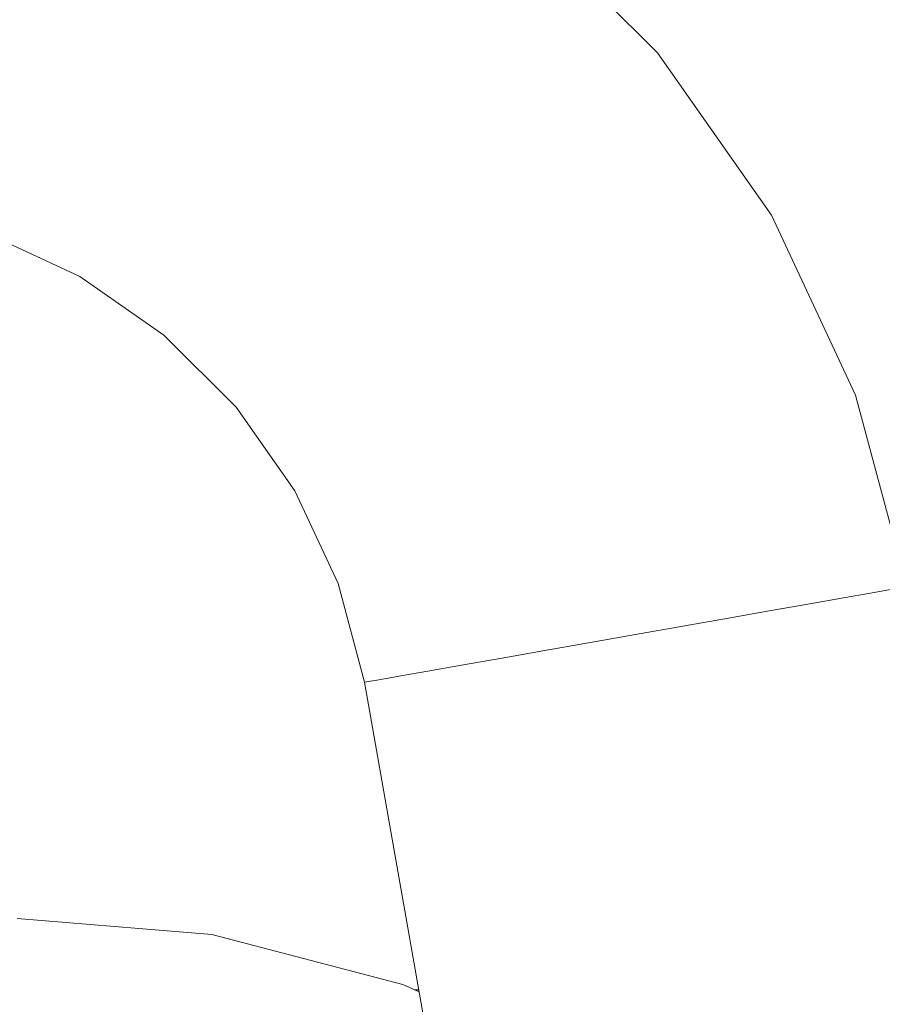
# Model space of a CAD drawing. Header units: millimetres. Extents: x -30280 to 309309, y -17460 to 4378.
# Tile 530 of 656: x 150854 to 150880, y -14506 to -14477. Entities that reach past the tile are written whole.
import ezdxf

# ---------------------------------------------------------------- set-up
doc = ezdxf.new("R2010")
doc.units = ezdxf.units.MM
doc.header["$MEASUREMENT"] = 0
doc.linetypes.add('Wipeout_Contour', pattern=[1000, 0, -1000])
doc.layers.add('P1_PLANTA PRIMERA_4_12_FAÇ_Façana', color=7, linetype='Continuous')
doc.layers.add('P1_PLANTA PRIMERA_4_Nuevo_09_EI_Mobiliari general', color=7, linetype='Continuous')
doc.layers.add('P1_PLANTA PRIMERA_4_Nuevo_09_EI_Mobiliari general_Pluma_Nº__1', color=7, linetype='Continuous', lineweight=5)

msp = doc.modelspace()

# ---------------------------------------------------------------- wipeouts: each hides what was drawn before it
at = {"color": 254, "linetype": 'Wipeout_Contour', "lineweight": 0, "ltscale": 4556497.205425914}
msp.add_wipeout([(151882.62, -14022.052), (150782.62, -14022.052), (150782.62, -14023.885), (150890.293, -14023.885), (150903.857, -14449.995), (150903.929, -14505.564), (150882.333, -14505.564), (150886.263, -14527.856), (150886.9, -14530.194), (150928.929, -14764.931), (150970.958, -14530.194), (150971.595, -14527.856), (150975.525, -14505.564), (150953.929, -14505.564), (150953.929, -14449.995), (150967.565, -14023.885), (151390.293, -14023.885), (151403.857, -14449.995), (151403.929, -14505.564), (151382.333, -14505.564), (151386.263, -14527.856), (151386.9, -14530.194), (151428.929, -14764.931), (151470.958, -14530.194), (151471.595, -14527.856), (151475.525, -14505.564), (151453.929, -14505.564), (151453.929, -14449.995), (151467.565, -14023.885), (151882.62, -14023.885)], dxfattribs=at).dxf.layer = 'P1_PLANTA PRIMERA_4_12_FAÇ_Façana'

# ---------------------------------------------------------------- next in the draw order: wipeouts: each hides what was drawn before it
at = {"color": 254, "linetype": 'Wipeout_Contour', "lineweight": 0, "ltscale": 4238475.452403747}
msp.add_wipeout([(150491.819, -14505.297), (150497.826, -14503.696), (150503.486, -14503.223), (150678.929, -14503.678), (150854.372, -14503.196), (150860.032, -14503.696), (150865.582, -14505.147), (150864.463, -14496.363), (150863.694, -14493.495), (150862.438, -14490.805), (150860.733, -14488.374), (150858.631, -14486.277), (150856.196, -14484.578), (150853.503, -14483.328), (150850.633, -14482.566), (150847.674, -14482.315), (150692.121, -14482.728), (150678.929, -14482.764), (150665.738, -14482.801), (150510.184, -14482.293), (150507.225, -14482.566), (150504.355, -14483.328), (150501.662, -14484.578), (150499.227, -14486.277), (150497.125, -14488.374), (150495.42, -14490.805), (150494.164, -14493.495), (150493.395, -14496.363)], dxfattribs=at).dxf.layer = 'P1_PLANTA PRIMERA_4_Nuevo_09_EI_Mobiliari general'

# ---------------------------------------------------------------- next in the draw order: linework, layer by layer
at = {"layer": 'P1_PLANTA PRIMERA_4_Nuevo_09_EI_Mobiliari general_Pluma_Nº__1', "color": 7, "linetype": 'Continuous', "lineweight": 5}
for p, q in [((150856.196, -14484.578), (150853.502, -14483.328)), ((150860.032, -14503.696), (150854.373, -14503.223))]:
    msp.add_line(p, q, dxfattribs=at)

# ---------------------------------------------------------------- next in the draw order: wipeouts: each hides what was drawn before it
at = {"color": 254, "linetype": 'Wipeout_Contour', "lineweight": 0, "ltscale": 1515730.22865242}
msp.add_wipeout([(150903.929, -14469.75), (150862.107, -14469.75), (150864.172, -14470.707), (150868.898, -14474.006), (150872.979, -14478.077), (150876.289, -14482.795), (150878.728, -14488.018), (150880.22, -14493.585), (150882.286, -14505.297), (150903.929, -14505.297)], dxfattribs=at).dxf.layer = 'P1_PLANTA PRIMERA_4_Nuevo_09_EI_Mobiliari general'

# ---------------------------------------------------------------- next in the draw order: linework, layer by layer
at = {"layer": 'P1_PLANTA PRIMERA_4_Nuevo_09_EI_Mobiliari general_Pluma_Nº__1', "color": 7, "linetype": 'Continuous', "lineweight": 5}
for p, q in [((150878.728, -14488.017), (150876.289, -14482.795)), ((150880.22, -14493.584), (150878.728, -14488.017)), ((150863.694, -14493.495), (150862.438, -14490.805)), ((150864.463, -14496.363), (150863.694, -14493.495)), ((150864.583, -14496.342), (150864.463, -14496.363))]:
    msp.add_line(p, q, dxfattribs=at)

# ---------------------------------------------------------------- next in the draw order: wipeouts: each hides what was drawn before it
at = {"color": 254, "linetype": 'Wipeout_Contour', "lineweight": 0, "ltscale": 606443.381446}
msp.add_wipeout([(150873.71, -14494.733), (150872.342, -14494.974), (150928.929, -14815.895), (150928.929, -14807.895)], dxfattribs=at).dxf.layer = 'P1_PLANTA PRIMERA_4_Nuevo_09_EI_Mobiliari general'

# ---------------------------------------------------------------- next in the draw order: wipeouts: each hides what was drawn before it
at = {"color": 254, "linetype": 'Wipeout_Contour', "lineweight": 0, "ltscale": 606440.10866}
msp.add_wipeout([(150872.342, -14494.974), (150870.974, -14495.215), (150927.518, -14815.895), (150928.929, -14815.895)], dxfattribs=at).dxf.layer = 'P1_PLANTA PRIMERA_4_Nuevo_09_EI_Mobiliari general'

# ---------------------------------------------------------------- next in the draw order: wipeouts: each hides what was drawn before it
at = {"color": 254, "linetype": 'Wipeout_Contour', "lineweight": 0, "ltscale": 606434.706746}
msp.add_wipeout([(150927.518, -14815.895), (150870.974, -14495.215), (150869.647, -14495.449), (150926.151, -14815.895)], dxfattribs=at).dxf.layer = 'P1_PLANTA PRIMERA_4_Nuevo_09_EI_Mobiliari general'

# ---------------------------------------------------------------- next in the draw order: wipeouts: each hides what was drawn before it
at = {"color": 254, "linetype": 'Wipeout_Contour', "lineweight": 0, "ltscale": 606429.552285}
msp.add_wipeout([(150926.151, -14815.895), (150869.647, -14495.449), (150868.403, -14495.668), (150924.867, -14815.895)], dxfattribs=at).dxf.layer = 'P1_PLANTA PRIMERA_4_Nuevo_09_EI_Mobiliari general'

# ---------------------------------------------------------------- next in the draw order: wipeouts: each hides what was drawn before it
at = {"color": 254, "linetype": 'Wipeout_Contour', "lineweight": 0, "ltscale": 606424.801879}
msp.add_wipeout([(150868.403, -14495.668), (150867.278, -14495.867), (150923.707, -14815.895), (150924.867, -14815.895)], dxfattribs=at).dxf.layer = 'P1_PLANTA PRIMERA_4_Nuevo_09_EI_Mobiliari general'

# ---------------------------------------------------------------- next in the draw order: wipeouts: each hides what was drawn before it
at = {"color": 254, "linetype": 'Wipeout_Contour', "lineweight": 0, "ltscale": 606420.599885}
msp.add_wipeout([(150866.307, -14496.038), (150922.706, -14815.895), (150923.707, -14815.895), (150867.278, -14495.867)], dxfattribs=at).dxf.layer = 'P1_PLANTA PRIMERA_4_Nuevo_09_EI_Mobiliari general'

# ---------------------------------------------------------------- next in the draw order: wipeouts: each hides what was drawn before it
at = {"color": 254, "linetype": 'Wipeout_Contour', "lineweight": 0, "ltscale": 454852.563089}
msp.add_wipeout([(150921.295, -14815.895), (150864.939, -14496.279), (150920.929, -14815.895)], dxfattribs=at).dxf.layer = 'P1_PLANTA PRIMERA_4_Nuevo_09_EI_Mobiliari general'

# ---------------------------------------------------------------- next in the draw order: linework, layer by layer
at = {"layer": 'P1_PLANTA PRIMERA_4_Nuevo_09_EI_Mobiliari general_Pluma_Nº__1', "color": 7, "linetype": 'Continuous', "lineweight": 5}
for p, q in [((150864.939, -14496.279), (150864.583, -14496.342)), ((150865.582, -14505.147), (150860.032, -14503.696)), ((150866.05, -14505.361), (150865.582, -14505.147)), ((150866.039, -14505.297), (150865.909, -14505.297))]:
    msp.add_line(p, q, dxfattribs=at)

# ---------------------------------------------------------------- next in the draw order: wipeouts: each hides what was drawn before it
at = {"color": 254, "linetype": 'Wipeout_Contour', "lineweight": 0, "ltscale": 454874.698549}
msp.add_wipeout([(150928.929, -14775.997), (150879.165, -14493.771), (150928.929, -14780.603)], dxfattribs=at).dxf.layer = 'P1_PLANTA PRIMERA_4_Nuevo_09_EI_Mobiliari general'

# ---------------------------------------------------------------- next in the draw order: wipeouts: each hides what was drawn before it
at = {"color": 254, "linetype": 'Wipeout_Contour', "lineweight": 0, "ltscale": 606447.357297}
msp.add_wipeout([(150877.406, -14494.081), (150928.929, -14786.282), (150928.929, -14780.603), (150878.377, -14493.91)], dxfattribs=at).dxf.layer = 'P1_PLANTA PRIMERA_4_Nuevo_09_EI_Mobiliari general'

# ---------------------------------------------------------------- next in the draw order: linework, layer by layer
at = {"layer": 'P1_PLANTA PRIMERA_4_Nuevo_09_EI_Mobiliari general_Pluma_Nº__1', "color": 7, "linetype": 'Continuous', "lineweight": 5}
for p, q in [((150879.165, -14493.771), (150878.377, -14493.91)), ((150879.745, -14493.668), (150879.165, -14493.771))]:
    msp.add_line(p, q, dxfattribs=at)

# ---------------------------------------------------------------- next in the draw order: wipeouts: each hides what was drawn before it
at = {"color": 254, "linetype": 'Wipeout_Contour', "lineweight": 0, "ltscale": 606446.498557}
msp.add_wipeout([(150928.929, -14786.282), (150877.406, -14494.081), (150876.281, -14494.279), (150928.929, -14792.86)], dxfattribs=at).dxf.layer = 'P1_PLANTA PRIMERA_4_Nuevo_09_EI_Mobiliari general'

# ---------------------------------------------------------------- next in the draw order: wipeouts: each hides what was drawn before it
at = {"color": 254, "linetype": 'Wipeout_Contour', "lineweight": 0, "ltscale": 454712.971406}
msp.add_wipeout([(150876.043, -14488.996), (150877.406, -14494.081), (150876.969, -14488.658)], dxfattribs=at).dxf.layer = 'P1_PLANTA PRIMERA_4_Nuevo_09_EI_Mobiliari general'
at = {"color": 254, "linetype": 'Wipeout_Contour', "lineweight": 0, "ltscale": 606445.529548}
msp.add_wipeout([(150876.281, -14494.279), (150875.037, -14494.499), (150928.929, -14800.138), (150928.929, -14792.86)], dxfattribs=at).dxf.layer = 'P1_PLANTA PRIMERA_4_Nuevo_09_EI_Mobiliari general'

# ---------------------------------------------------------------- next in the draw order: wipeouts: each hides what was drawn before it
at = {"color": 254, "linetype": 'Wipeout_Contour', "lineweight": 0, "ltscale": 454705.9922}
msp.add_wipeout([(150873.815, -14484.226), (150876.043, -14488.996), (150874.669, -14483.732)], dxfattribs=at).dxf.layer = 'P1_PLANTA PRIMERA_4_Nuevo_09_EI_Mobiliari general'
at = {"color": 254, "linetype": 'Wipeout_Contour', "lineweight": 0, "ltscale": 606444.479858}
msp.add_wipeout([(150875.037, -14494.499), (150873.71, -14494.733), (150928.929, -14807.895), (150928.929, -14800.138)], dxfattribs=at).dxf.layer = 'P1_PLANTA PRIMERA_4_Nuevo_09_EI_Mobiliari general'

# ---------------------------------------------------------------- next in the draw order: linework, layer by layer
at = {"layer": 'P1_PLANTA PRIMERA_4_Nuevo_09_EI_Mobiliari general_Pluma_Nº__1', "color": 7, "linetype": 'Continuous', "lineweight": 5}
msp.add_line((150920.805, -14815.895), (150864.463, -14496.363), dxfattribs=at)

# ---------------------------------------------------------------- next in the draw order: wipeouts: each hides what was drawn before it
at = {"color": 254, "linetype": 'Wipeout_Contour', "lineweight": 0, "ltscale": 454696.500635}
msp.add_wipeout([(150870.792, -14479.916), (150873.815, -14484.226), (150871.546, -14479.281)], dxfattribs=at).dxf.layer = 'P1_PLANTA PRIMERA_4_Nuevo_09_EI_Mobiliari general'
at = {"color": 254, "linetype": 'Wipeout_Contour', "lineweight": 0, "ltscale": 606282.191034}
msp.add_wipeout([(150876.043, -14488.996), (150874.969, -14489.387), (150876.281, -14494.279), (150877.406, -14494.081)], dxfattribs=at).dxf.layer = 'P1_PLANTA PRIMERA_4_Nuevo_09_EI_Mobiliari general'

# ---------------------------------------------------------------- next in the draw order: linework, layer by layer
at = {"layer": 'P1_PLANTA PRIMERA_4_Nuevo_09_EI_Mobiliari general_Pluma_Nº__1', "color": 7, "linetype": 'Continuous', "lineweight": 5}
msp.add_line((150878.377, -14493.91), (150877.406, -14494.081), dxfattribs=at)

# ---------------------------------------------------------------- next in the draw order: wipeouts: each hides what was drawn before it
at = {"color": 254, "linetype": 'Wipeout_Contour', "lineweight": 0, "ltscale": 454684.898969}
msp.add_wipeout([(150867.065, -14476.198), (150870.792, -14479.916), (150867.697, -14475.441)], dxfattribs=at).dxf.layer = 'P1_PLANTA PRIMERA_4_Nuevo_09_EI_Mobiliari general'
at = {"color": 254, "linetype": 'Wipeout_Contour', "lineweight": 0, "ltscale": 606273.333934}
msp.add_wipeout([(150873.815, -14484.226), (150872.826, -14484.797), (150874.969, -14489.387), (150876.043, -14488.996)], dxfattribs=at).dxf.layer = 'P1_PLANTA PRIMERA_4_Nuevo_09_EI_Mobiliari general'

# ---------------------------------------------------------------- next in the draw order: wipeouts: each hides what was drawn before it
at = {"color": 254, "linetype": 'Wipeout_Contour', "lineweight": 0, "ltscale": 606261.378724}
msp.add_wipeout([(150870.792, -14479.916), (150869.917, -14480.651), (150872.826, -14484.797), (150873.815, -14484.226)], dxfattribs=at).dxf.layer = 'P1_PLANTA PRIMERA_4_Nuevo_09_EI_Mobiliari general'
at = {"color": 254, "linetype": 'Wipeout_Contour', "lineweight": 0, "ltscale": 606277.702781}
msp.add_wipeout([(150874.969, -14489.387), (150873.782, -14489.82), (150875.037, -14494.499), (150876.281, -14494.279)], dxfattribs=at).dxf.layer = 'P1_PLANTA PRIMERA_4_Nuevo_09_EI_Mobiliari general'

# ---------------------------------------------------------------- next in the draw order: linework, layer by layer
at = {"layer": 'P1_PLANTA PRIMERA_4_Nuevo_09_EI_Mobiliari general_Pluma_Nº__1', "color": 7, "linetype": 'Continuous', "lineweight": 5}
for p, q in [((150876.289, -14482.795), (150872.979, -14478.077)), ((150877.406, -14494.081), (150876.281, -14494.279))]:
    msp.add_line(p, q, dxfattribs=at)

# ---------------------------------------------------------------- next in the draw order: wipeouts: each hides what was drawn before it
at = {"color": 254, "linetype": 'Wipeout_Contour', "lineweight": 0, "ltscale": 606246.691023}
msp.add_wipeout([(150867.065, -14476.198), (150866.332, -14477.074), (150869.917, -14480.651), (150870.792, -14479.916)], dxfattribs=at).dxf.layer = 'P1_PLANTA PRIMERA_4_Nuevo_09_EI_Mobiliari general'
at = {"color": 254, "linetype": 'Wipeout_Contour', "lineweight": 0, "ltscale": 606269.207052}
msp.add_wipeout([(150872.826, -14484.797), (150871.732, -14485.43), (150873.782, -14489.82), (150874.969, -14489.387)], dxfattribs=at).dxf.layer = 'P1_PLANTA PRIMERA_4_Nuevo_09_EI_Mobiliari general'

# ---------------------------------------------------------------- next in the draw order: wipeouts: each hides what was drawn before it
at = {"color": 254, "linetype": 'Wipeout_Contour', "lineweight": 0, "ltscale": 606257.738932}
msp.add_wipeout([(150869.917, -14480.651), (150868.95, -14481.464), (150871.732, -14485.43), (150872.826, -14484.797)], dxfattribs=at).dxf.layer = 'P1_PLANTA PRIMERA_4_Nuevo_09_EI_Mobiliari general'
at = {"color": 254, "linetype": 'Wipeout_Contour', "lineweight": 0, "ltscale": 606272.832131}
msp.add_wipeout([(150873.782, -14489.82), (150872.516, -14490.281), (150873.71, -14494.733), (150875.037, -14494.499)], dxfattribs=at).dxf.layer = 'P1_PLANTA PRIMERA_4_Nuevo_09_EI_Mobiliari general'

# ---------------------------------------------------------------- next in the draw order: linework, layer by layer
at = {"layer": 'P1_PLANTA PRIMERA_4_Nuevo_09_EI_Mobiliari general_Pluma_Nº__1', "color": 7, "linetype": 'Continuous', "lineweight": 5}
msp.add_line((150876.281, -14494.279), (150875.037, -14494.499), dxfattribs=at)

# ---------------------------------------------------------------- next in the draw order: wipeouts: each hides what was drawn before it
at = {"color": 254, "linetype": 'Wipeout_Contour', "lineweight": 0, "ltscale": 606243.649307}
msp.add_wipeout([(150866.332, -14477.074), (150865.52, -14478.043), (150868.95, -14481.464), (150869.917, -14480.651)], dxfattribs=at).dxf.layer = 'P1_PLANTA PRIMERA_4_Nuevo_09_EI_Mobiliari general'
at = {"color": 254, "linetype": 'Wipeout_Contour', "lineweight": 0, "ltscale": 606264.728308}
msp.add_wipeout([(150871.732, -14485.43), (150870.566, -14486.104), (150872.516, -14490.281), (150873.782, -14489.82)], dxfattribs=at).dxf.layer = 'P1_PLANTA PRIMERA_4_Nuevo_09_EI_Mobiliari general'

# ---------------------------------------------------------------- next in the draw order: wipeouts: each hides what was drawn before it
at = {"color": 254, "linetype": 'Wipeout_Contour', "lineweight": 0, "ltscale": 606227.36836}
msp.add_wipeout([(150862.178, -14474.175), (150861.548, -14475.271), (150865.52, -14478.043), (150866.332, -14477.074)], dxfattribs=at).dxf.layer = 'P1_PLANTA PRIMERA_4_Nuevo_09_EI_Mobiliari general'
at = {"color": 254, "linetype": 'Wipeout_Contour', "lineweight": 0, "ltscale": 606253.788588}
msp.add_wipeout([(150868.95, -14481.464), (150867.919, -14482.331), (150870.566, -14486.104), (150871.732, -14485.43)], dxfattribs=at).dxf.layer = 'P1_PLANTA PRIMERA_4_Nuevo_09_EI_Mobiliari general'
at = {"color": 254, "linetype": 'Wipeout_Contour', "lineweight": 0, "ltscale": 606267.727149}
msp.add_wipeout([(150872.516, -14490.281), (150871.211, -14490.756), (150872.342, -14494.974), (150873.71, -14494.733)], dxfattribs=at).dxf.layer = 'P1_PLANTA PRIMERA_4_Nuevo_09_EI_Mobiliari general'

# ---------------------------------------------------------------- next in the draw order: linework, layer by layer
at = {"layer": 'P1_PLANTA PRIMERA_4_Nuevo_09_EI_Mobiliari general_Pluma_Nº__1', "color": 7, "linetype": 'Continuous', "lineweight": 5}
msp.add_line((150875.037, -14494.499), (150873.71, -14494.732), dxfattribs=at)

# ---------------------------------------------------------------- next in the draw order: wipeouts: each hides what was drawn before it
at = {"color": 254, "linetype": 'Wipeout_Contour', "lineweight": 0, "ltscale": 606240.347834}
msp.add_wipeout([(150865.52, -14478.043), (150864.656, -14479.076), (150867.919, -14482.331), (150868.95, -14481.464)], dxfattribs=at).dxf.layer = 'P1_PLANTA PRIMERA_4_Nuevo_09_EI_Mobiliari general'
at = {"color": 254, "linetype": 'Wipeout_Contour', "lineweight": 0, "ltscale": 606260.033861}
msp.add_wipeout([(150870.566, -14486.104), (150869.364, -14486.8), (150871.211, -14490.756), (150872.516, -14490.281)], dxfattribs=at).dxf.layer = 'P1_PLANTA PRIMERA_4_Nuevo_09_EI_Mobiliari general'

# ---------------------------------------------------------------- next in the draw order: linework, layer by layer
at = {"layer": 'P1_PLANTA PRIMERA_4_Nuevo_09_EI_Mobiliari general_Pluma_Nº__1', "color": 7, "linetype": 'Continuous', "lineweight": 5}
msp.add_line((150872.979, -14478.077), (150868.899, -14474.006), dxfattribs=at)

# ---------------------------------------------------------------- next in the draw order: wipeouts: each hides what was drawn before it
at = {"color": 254, "linetype": 'Wipeout_Contour', "lineweight": 0, "ltscale": 606224.816506}
msp.add_wipeout([(150861.548, -14475.271), (150860.876, -14476.438), (150864.656, -14479.076), (150865.52, -14478.043)], dxfattribs=at).dxf.layer = 'P1_PLANTA PRIMERA_4_Nuevo_09_EI_Mobiliari general'
at = {"color": 254, "linetype": 'Wipeout_Contour', "lineweight": 0, "ltscale": 606249.647785}
msp.add_wipeout([(150867.919, -14482.331), (150866.856, -14483.225), (150869.364, -14486.8), (150870.566, -14486.104)], dxfattribs=at).dxf.layer = 'P1_PLANTA PRIMERA_4_Nuevo_09_EI_Mobiliari general'
at = {"color": 254, "linetype": 'Wipeout_Contour', "lineweight": 0, "ltscale": 606262.542979}
msp.add_wipeout([(150871.211, -14490.756), (150869.906, -14491.232), (150870.974, -14495.215), (150872.342, -14494.974)], dxfattribs=at).dxf.layer = 'P1_PLANTA PRIMERA_4_Nuevo_09_EI_Mobiliari general'

# ---------------------------------------------------------------- next in the draw order: linework, layer by layer
at = {"layer": 'P1_PLANTA PRIMERA_4_Nuevo_09_EI_Mobiliari general_Pluma_Nº__1', "color": 7, "linetype": 'Continuous', "lineweight": 5}
msp.add_line((150873.71, -14494.732), (150872.342, -14494.974), dxfattribs=at)

# ---------------------------------------------------------------- next in the draw order: wipeouts: each hides what was drawn before it
at = {"color": 254, "linetype": 'Wipeout_Contour', "lineweight": 0, "ltscale": 606236.886964}
msp.add_wipeout([(150864.656, -14479.076), (150863.765, -14480.141), (150866.856, -14483.225), (150867.919, -14482.331)], dxfattribs=at).dxf.layer = 'P1_PLANTA PRIMERA_4_Nuevo_09_EI_Mobiliari general'
at = {"color": 254, "linetype": 'Wipeout_Contour', "lineweight": 0, "ltscale": 606255.266375}
msp.add_wipeout([(150869.364, -14486.8), (150868.161, -14487.495), (150869.906, -14491.232), (150871.211, -14490.756)], dxfattribs=at).dxf.layer = 'P1_PLANTA PRIMERA_4_Nuevo_09_EI_Mobiliari general'

# ---------------------------------------------------------------- next in the draw order: wipeouts: each hides what was drawn before it
at = {"color": 254, "linetype": 'Wipeout_Contour', "lineweight": 0, "ltscale": 606222.141175}
msp.add_wipeout([(150860.876, -14476.438), (150860.184, -14477.643), (150863.765, -14480.141), (150864.656, -14479.076)], dxfattribs=at).dxf.layer = 'P1_PLANTA PRIMERA_4_Nuevo_09_EI_Mobiliari general'
at = {"color": 254, "linetype": 'Wipeout_Contour', "lineweight": 0, "ltscale": 606245.442349}
msp.add_wipeout([(150866.856, -14483.225), (150865.793, -14484.119), (150868.161, -14487.495), (150869.364, -14486.8)], dxfattribs=at).dxf.layer = 'P1_PLANTA PRIMERA_4_Nuevo_09_EI_Mobiliari general'
at = {"color": 254, "linetype": 'Wipeout_Contour', "lineweight": 0, "ltscale": 606257.437132}
msp.add_wipeout([(150869.906, -14491.232), (150868.64, -14491.693), (150869.647, -14495.449), (150870.974, -14495.215)], dxfattribs=at).dxf.layer = 'P1_PLANTA PRIMERA_4_Nuevo_09_EI_Mobiliari general'

# ---------------------------------------------------------------- next in the draw order: linework, layer by layer
at = {"layer": 'P1_PLANTA PRIMERA_4_Nuevo_09_EI_Mobiliari general_Pluma_Nº__1', "color": 7, "linetype": 'Continuous', "lineweight": 5}
msp.add_line((150872.342, -14494.974), (150870.974, -14495.215), dxfattribs=at)

# ---------------------------------------------------------------- next in the draw order: wipeouts: each hides what was drawn before it
at = {"color": 254, "linetype": 'Wipeout_Contour', "lineweight": 0, "ltscale": 606205.860462}
msp.add_wipeout([(150856.695, -14474.498), (150856.223, -14475.805), (150860.184, -14477.643), (150860.876, -14476.438)], dxfattribs=at).dxf.layer = 'P1_PLANTA PRIMERA_4_Nuevo_09_EI_Mobiliari general'
at = {"color": 254, "linetype": 'Wipeout_Contour', "lineweight": 0, "ltscale": 606233.371846}
msp.add_wipeout([(150863.765, -14480.141), (150862.873, -14481.207), (150865.793, -14484.119), (150866.856, -14483.225)], dxfattribs=at).dxf.layer = 'P1_PLANTA PRIMERA_4_Nuevo_09_EI_Mobiliari general'
at = {"color": 254, "linetype": 'Wipeout_Contour', "lineweight": 0, "ltscale": 606250.570684}
msp.add_wipeout([(150868.161, -14487.495), (150866.995, -14488.17), (150868.64, -14491.693), (150869.906, -14491.232)], dxfattribs=at).dxf.layer = 'P1_PLANTA PRIMERA_4_Nuevo_09_EI_Mobiliari general'

# ---------------------------------------------------------------- next in the draw order: wipeouts: each hides what was drawn before it
at = {"color": 254, "linetype": 'Wipeout_Contour', "lineweight": 0, "ltscale": 606219.423627}
msp.add_wipeout([(150860.184, -14477.643), (150859.491, -14478.847), (150862.873, -14481.207), (150863.765, -14480.141)], dxfattribs=at).dxf.layer = 'P1_PLANTA PRIMERA_4_Nuevo_09_EI_Mobiliari general'
at = {"color": 254, "linetype": 'Wipeout_Contour', "lineweight": 0, "ltscale": 606241.300013}
msp.add_wipeout([(150865.793, -14484.119), (150864.762, -14484.986), (150866.995, -14488.17), (150868.161, -14487.495)], dxfattribs=at).dxf.layer = 'P1_PLANTA PRIMERA_4_Nuevo_09_EI_Mobiliari general'
at = {"color": 254, "linetype": 'Wipeout_Contour', "lineweight": 0, "ltscale": 606252.564692}
msp.add_wipeout([(150868.64, -14491.693), (150867.453, -14492.126), (150868.403, -14495.668), (150869.647, -14495.449)], dxfattribs=at).dxf.layer = 'P1_PLANTA PRIMERA_4_Nuevo_09_EI_Mobiliari general'

# ---------------------------------------------------------------- next in the draw order: linework, layer by layer
at = {"layer": 'P1_PLANTA PRIMERA_4_Nuevo_09_EI_Mobiliari general_Pluma_Nº__1', "color": 7, "linetype": 'Continuous', "lineweight": 5}
msp.add_line((150870.974, -14495.215), (150869.647, -14495.449), dxfattribs=at)

# ---------------------------------------------------------------- next in the draw order: wipeouts: each hides what was drawn before it
at = {"color": 254, "linetype": 'Wipeout_Contour', "lineweight": 0, "ltscale": 606204.023443}
msp.add_wipeout([(150856.223, -14475.805), (150855.751, -14477.111), (150859.491, -14478.847), (150860.184, -14477.643)], dxfattribs=at).dxf.layer = 'P1_PLANTA PRIMERA_4_Nuevo_09_EI_Mobiliari general'
at = {"color": 254, "linetype": 'Wipeout_Contour', "lineweight": 0, "ltscale": 606229.909211}
msp.add_wipeout([(150862.873, -14481.207), (150862.009, -14482.24), (150864.762, -14484.986), (150865.793, -14484.119)], dxfattribs=at).dxf.layer = 'P1_PLANTA PRIMERA_4_Nuevo_09_EI_Mobiliari general'
at = {"color": 254, "linetype": 'Wipeout_Contour', "lineweight": 0, "ltscale": 606246.089379}
msp.add_wipeout([(150866.995, -14488.17), (150865.901, -14488.802), (150867.453, -14492.126), (150868.64, -14491.693)], dxfattribs=at).dxf.layer = 'P1_PLANTA PRIMERA_4_Nuevo_09_EI_Mobiliari general'

# ---------------------------------------------------------------- next in the draw order: wipeouts: each hides what was drawn before it
at = {"color": 254, "linetype": 'Wipeout_Contour', "lineweight": 0, "ltscale": 606216.746333}
msp.add_wipeout([(150859.491, -14478.847), (150858.82, -14480.015), (150862.009, -14482.24), (150862.873, -14481.207)], dxfattribs=at).dxf.layer = 'P1_PLANTA PRIMERA_4_Nuevo_09_EI_Mobiliari general'
at = {"color": 254, "linetype": 'Wipeout_Contour', "lineweight": 0, "ltscale": 606237.346523}
msp.add_wipeout([(150864.762, -14484.986), (150863.795, -14485.8), (150865.901, -14488.802), (150866.995, -14488.17)], dxfattribs=at).dxf.layer = 'P1_PLANTA PRIMERA_4_Nuevo_09_EI_Mobiliari general'
at = {"color": 254, "linetype": 'Wipeout_Contour', "lineweight": 0, "ltscale": 606248.073598}
msp.add_wipeout([(150867.453, -14492.126), (150866.379, -14492.517), (150867.278, -14495.867), (150868.403, -14495.668)], dxfattribs=at).dxf.layer = 'P1_PLANTA PRIMERA_4_Nuevo_09_EI_Mobiliari general'

# ---------------------------------------------------------------- next in the draw order: linework, layer by layer
at = {"layer": 'P1_PLANTA PRIMERA_4_Nuevo_09_EI_Mobiliari general_Pluma_Nº__1', "color": 7, "linetype": 'Continuous', "lineweight": 5}
for p, q in [((150869.647, -14495.449), (150868.403, -14495.669)), ((150868.403, -14495.669), (150867.278, -14495.867))]:
    msp.add_line(p, q, dxfattribs=at)

# ---------------------------------------------------------------- next in the draw order: wipeouts: each hides what was drawn before it
at = {"color": 254, "linetype": 'Wipeout_Contour', "lineweight": 0, "ltscale": 606202.213196}
msp.add_wipeout([(150855.751, -14477.111), (150855.293, -14478.378), (150858.82, -14480.015), (150859.491, -14478.847)], dxfattribs=at).dxf.layer = 'P1_PLANTA PRIMERA_4_Nuevo_09_EI_Mobiliari general'
at = {"color": 254, "linetype": 'Wipeout_Contour', "lineweight": 0, "ltscale": 606226.604124}
msp.add_wipeout([(150862.009, -14482.24), (150861.198, -14483.209), (150863.795, -14485.8), (150864.762, -14484.986)], dxfattribs=at).dxf.layer = 'P1_PLANTA PRIMERA_4_Nuevo_09_EI_Mobiliari general'
at = {"color": 254, "linetype": 'Wipeout_Contour', "lineweight": 0, "ltscale": 606241.958463}
msp.add_wipeout([(150865.901, -14488.802), (150864.912, -14489.374), (150866.379, -14492.517), (150867.453, -14492.126)], dxfattribs=at).dxf.layer = 'P1_PLANTA PRIMERA_4_Nuevo_09_EI_Mobiliari general'

# ---------------------------------------------------------------- next in the draw order: wipeouts: each hides what was drawn before it
at = {"color": 254, "linetype": 'Wipeout_Contour', "lineweight": 0, "ltscale": 606186.753252}
msp.add_wipeout([(150851.765, -14476.053), (150851.534, -14477.38), (150855.293, -14478.378), (150855.751, -14477.111)], dxfattribs=at).dxf.layer = 'P1_PLANTA PRIMERA_4_Nuevo_09_EI_Mobiliari general'
at = {"color": 254, "linetype": 'Wipeout_Contour', "lineweight": 0, "ltscale": 606214.190465}
msp.add_wipeout([(150858.82, -14480.015), (150858.19, -14481.11), (150861.198, -14483.209), (150862.009, -14482.24)], dxfattribs=at).dxf.layer = 'P1_PLANTA PRIMERA_4_Nuevo_09_EI_Mobiliari general'
at = {"color": 254, "linetype": 'Wipeout_Contour', "lineweight": 0, "ltscale": 606233.701805}
msp.add_wipeout([(150863.795, -14485.8), (150862.92, -14486.535), (150864.912, -14489.374), (150865.901, -14488.802)], dxfattribs=at).dxf.layer = 'P1_PLANTA PRIMERA_4_Nuevo_09_EI_Mobiliari general'
at = {"color": 254, "linetype": 'Wipeout_Contour', "lineweight": 0, "ltscale": 454681.528032}
msp.add_wipeout([(150865.453, -14492.854), (150866.307, -14496.038), (150866.379, -14492.517)], dxfattribs=at).dxf.layer = 'P1_PLANTA PRIMERA_4_Nuevo_09_EI_Mobiliari general'

# ---------------------------------------------------------------- next in the draw order: linework, layer by layer
at = {"layer": 'P1_PLANTA PRIMERA_4_Nuevo_09_EI_Mobiliari general_Pluma_Nº__1', "color": 7, "linetype": 'Continuous', "lineweight": 5}
for p, q in [((150867.278, -14495.867), (150866.307, -14496.038)), ((150865.519, -14496.177), (150864.939, -14496.279)), ((150866.307, -14496.038), (150865.519, -14496.177))]:
    msp.add_line(p, q, dxfattribs=at)

# ---------------------------------------------------------------- next in the draw order: wipeouts: each hides what was drawn before it
at = {"color": 254, "linetype": 'Wipeout_Contour', "lineweight": 0, "ltscale": 606200.484517}
msp.add_wipeout([(150855.293, -14478.378), (150854.863, -14479.566), (150858.19, -14481.11), (150858.82, -14480.015)], dxfattribs=at).dxf.layer = 'P1_PLANTA PRIMERA_4_Nuevo_09_EI_Mobiliari general'
at = {"color": 254, "linetype": 'Wipeout_Contour', "lineweight": 0, "ltscale": 606223.556774}
msp.add_wipeout([(150861.198, -14483.209), (150860.465, -14484.085), (150862.92, -14486.535), (150863.795, -14485.8)], dxfattribs=at).dxf.layer = 'P1_PLANTA PRIMERA_4_Nuevo_09_EI_Mobiliari general'
at = {"color": 254, "linetype": 'Wipeout_Contour', "lineweight": 0, "ltscale": 454677.251214}
msp.add_wipeout([(150864.058, -14489.868), (150865.453, -14492.854), (150864.912, -14489.374)], dxfattribs=at).dxf.layer = 'P1_PLANTA PRIMERA_4_Nuevo_09_EI_Mobiliari general'

# ---------------------------------------------------------------- next in the draw order: wipeouts: each hides what was drawn before it
at = {"color": 254, "linetype": 'Wipeout_Contour', "lineweight": 0, "ltscale": 606185.904505}
msp.add_wipeout([(150851.534, -14477.38), (150851.318, -14478.625), (150854.863, -14479.566), (150855.293, -14478.378)], dxfattribs=at).dxf.layer = 'P1_PLANTA PRIMERA_4_Nuevo_09_EI_Mobiliari general'
at = {"color": 254, "linetype": 'Wipeout_Contour', "lineweight": 0, "ltscale": 606211.833419}
msp.add_wipeout([(150858.19, -14481.11), (150857.621, -14482.1), (150860.465, -14484.085), (150861.198, -14483.209)], dxfattribs=at).dxf.layer = 'P1_PLANTA PRIMERA_4_Nuevo_09_EI_Mobiliari general'
at = {"color": 254, "linetype": 'Wipeout_Contour', "lineweight": 0, "ltscale": 454671.398213}
msp.add_wipeout([(150862.166, -14487.169), (150864.058, -14489.868), (150862.92, -14486.535)], dxfattribs=at).dxf.layer = 'P1_PLANTA PRIMERA_4_Nuevo_09_EI_Mobiliari general'

# ---------------------------------------------------------------- next in the draw order: linework, layer by layer
at = {"layer": 'P1_PLANTA PRIMERA_4_Nuevo_09_EI_Mobiliari general_Pluma_Nº__1', "color": 7, "linetype": 'Continuous', "lineweight": 5}
msp.add_line((150862.438, -14490.805), (150860.733, -14488.374), dxfattribs=at)

# ---------------------------------------------------------------- next in the draw order: wipeouts: each hides what was drawn before it
at = {"color": 254, "linetype": 'Wipeout_Contour', "lineweight": 0, "ltscale": 606198.889641}
msp.add_wipeout([(150854.863, -14479.566), (150854.474, -14480.641), (150857.621, -14482.1), (150858.19, -14481.11)], dxfattribs=at).dxf.layer = 'P1_PLANTA PRIMERA_4_Nuevo_09_EI_Mobiliari general'
at = {"color": 254, "linetype": 'Wipeout_Contour', "lineweight": 0, "ltscale": 454664.164481}
msp.add_wipeout([(150859.832, -14484.842), (150862.166, -14487.169), (150860.465, -14484.085)], dxfattribs=at).dxf.layer = 'P1_PLANTA PRIMERA_4_Nuevo_09_EI_Mobiliari general'

# ---------------------------------------------------------------- next in the draw order: linework, layer by layer
at = {"layer": 'P1_PLANTA PRIMERA_4_Nuevo_09_EI_Mobiliari general_Pluma_Nº__1', "color": 7, "linetype": 'Continuous', "lineweight": 5}
msp.add_line((150860.733, -14488.374), (150858.631, -14486.277), dxfattribs=at)

# ---------------------------------------------------------------- next in the draw order: wipeouts: each hides what was drawn before it
at = {"color": 254, "linetype": 'Wipeout_Contour', "lineweight": 0, "ltscale": 606185.120407}
msp.add_wipeout([(150851.318, -14478.625), (150851.122, -14479.751), (150854.474, -14480.641), (150854.863, -14479.566)], dxfattribs=at).dxf.layer = 'P1_PLANTA PRIMERA_4_Nuevo_09_EI_Mobiliari general'
at = {"color": 254, "linetype": 'Wipeout_Contour', "lineweight": 0, "ltscale": 454655.822631}
msp.add_wipeout([(150857.129, -14482.955), (150859.832, -14484.842), (150857.621, -14482.1)], dxfattribs=at).dxf.layer = 'P1_PLANTA PRIMERA_4_Nuevo_09_EI_Mobiliari general'

# ---------------------------------------------------------------- next in the draw order: linework, layer by layer
at = {"layer": 'P1_PLANTA PRIMERA_4_Nuevo_09_EI_Mobiliari general_Pluma_Nº__1', "color": 7, "linetype": 'Continuous', "lineweight": 5}
msp.add_line((150858.631, -14486.277), (150856.196, -14484.578), dxfattribs=at)

# ---------------------------------------------------------------- next in the draw order: wipeouts: each hides what was drawn before it
at = {"color": 254, "linetype": 'Wipeout_Contour', "lineweight": 0, "ltscale": 454646.649508}
msp.add_wipeout([(150854.139, -14481.568), (150857.129, -14482.955), (150854.474, -14480.641)], dxfattribs=at).dxf.layer = 'P1_PLANTA PRIMERA_4_Nuevo_09_EI_Mobiliari general'

doc.saveas('drawing.dxf')
